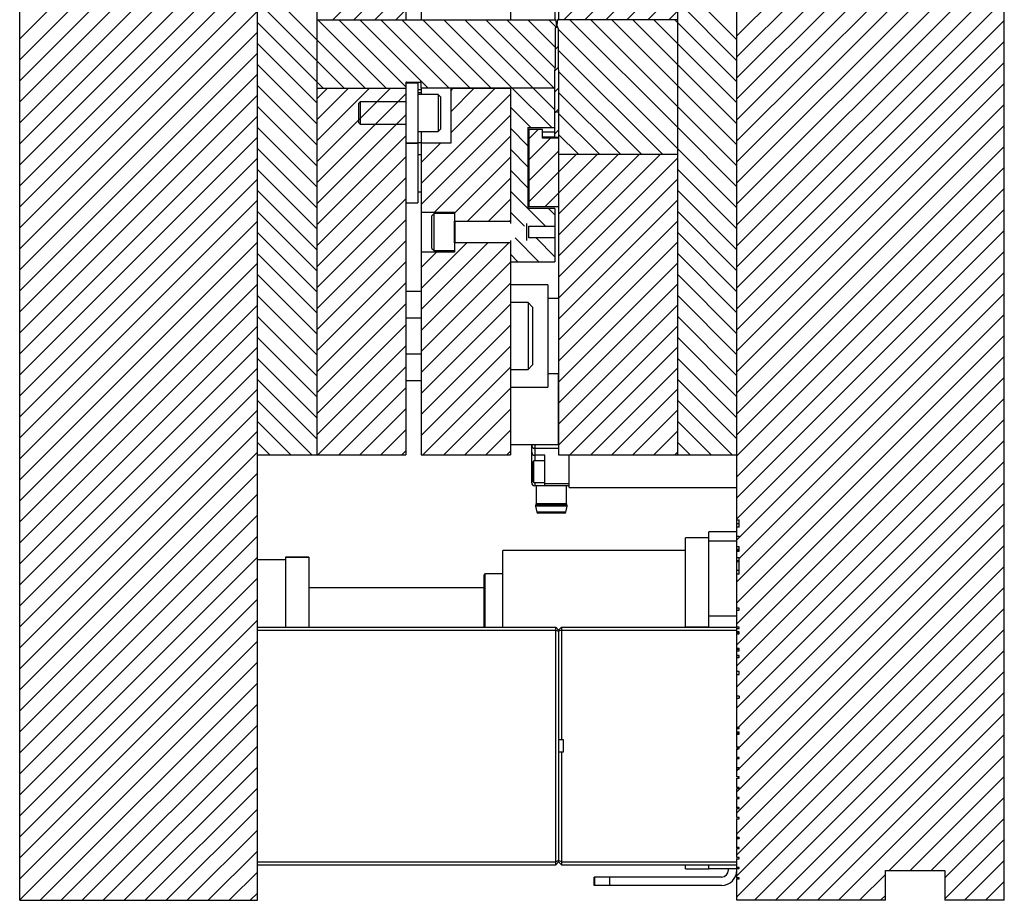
# Model space of a CAD drawing. Header units: inches. Extents: x 1880 to 2363, y -453 to -54.
# Tile 693 of 1056: x 1957.81 to 1966.1, y -127.96 to -120.55. Entities that reach past the tile are written whole.
import ezdxf

# ---------------------------------------------------------------- set-up
doc = ezdxf.new("R2010")
doc.units = ezdxf.units.IN
doc.header["$LTSCALE"] = 0.5
doc.header["$MEASUREMENT"] = 0
doc.layers.add('SID-M-F', color=202, linetype='Continuous')
doc.layers.add('SID-M-S', color=105, linetype='Continuous')

msp = doc.modelspace()

# ---------------------------------------------------------------- hatches: boundary and pattern name
at = {"layer": 'SID-M-F'}
h = msp.add_hatch(dxfattribs=at)
h.set_pattern_fill('ANSI31', color=256, style=0)
h.set_pattern_definition([(45, (1946.33168, -170.196), (-0.08838835, 0.08838835), [])])
h.paths.add_polyline_path([(1962.33402, -120.58832), (1962.33224, -120.58832), (1962.33047, -120.59317), (1962.33579, -120.59317)], flags=0)

# ---------------------------------------------------------------- linework, layer by layer
at = {"layer": 'SID-M-F', "linetype": 'Continuous'}
for p, q in [((1963.84888, -120.68223), (1966.09888, -118.43223)), ((1963.84888, -120.859), (1966.09888, -118.609)), ((1957.81388, -120.70682), (1959.81388, -118.70682)), ((1963.84888, -121.03578), (1966.09888, -118.78578)), ((1957.81388, -120.8836), (1959.81388, -118.8836)), ((1963.84888, -121.21256), (1966.09888, -118.96256)), ((1957.81388, -121.06037), (1959.81388, -119.06037)), ((1963.84888, -121.38933), (1966.09888, -119.13933)), ((1957.81388, -121.23715), (1959.81388, -119.23715)), ((1963.84888, -121.56611), (1966.09888, -119.31611)), ((1957.81388, -121.41393), (1959.81388, -119.41393)), ((1963.84888, -121.74289), (1966.09888, -119.49289)), ((1957.81388, -121.5907), (1959.81388, -119.5907)), ((1962.3933, -120.54682), (1963.34888, -119.59124)), ((1963.84888, -121.91967), (1966.09888, -119.66967)), ((1957.81388, -121.76748), (1959.81388, -119.76748)), ((1962.57008, -120.54682), (1963.34888, -119.76801)), ((1963.84888, -122.09644), (1966.09888, -119.84644)), ((1957.81388, -121.94426), (1959.81388, -119.94426)), ((1960.44876, -120.54682), (1961.06388, -119.93169)), ((1962.74685, -120.54682), (1963.34888, -119.94479)), ((1963.84888, -122.27322), (1966.09888, -120.02322)), ((1957.81388, -122.12103), (1959.81388, -120.12103)), ((1960.62553, -120.54682), (1961.06388, -120.10847)), ((1962.92363, -120.54682), (1963.34888, -120.12157)), ((1963.84888, -120.71483), (1963.34888, -120.21483)), ((1963.84888, -122.45), (1966.09888, -120.2)), ((1957.81388, -122.29781), (1959.81388, -120.29781)), ((1960.72033, -121.12182), (1959.81388, -120.21537)), ((1960.80231, -120.54682), (1961.06388, -120.28525)), ((1963.10041, -120.54682), (1963.34888, -120.29834)), ((1963.84888, -122.62677), (1966.09888, -120.37677)), ((1960.54355, -121.12182), (1959.81388, -120.39214)), ((1960.97909, -120.54682), (1961.06388, -120.46202)), ((1963.84888, -120.89161), (1963.34888, -120.39161)), ((1957.81388, -122.47459), (1959.81388, -120.47459)), ((1963.27718, -120.54682), (1963.34888, -120.47512)), ((1960.36677, -121.12182), (1959.81388, -120.56892)), ((1960.8971, -121.12182), (1960.3221, -120.54682)), ((1961.06438, -121.11231), (1960.49888, -120.54682)), ((1961.25066, -121.12182), (1960.67566, -120.54682)), ((1961.42743, -121.12182), (1960.85243, -120.54682)), ((1961.60421, -121.12182), (1961.02921, -120.54682)), ((1961.78099, -121.12182), (1961.20599, -120.54682)), ((1961.95776, -121.12182), (1961.38276, -120.54682)), ((1962.13454, -121.12182), (1961.55954, -120.54682)), ((1962.30946, -121.11996), (1961.73632, -120.54682)), ((1962.32011, -120.95383), (1961.91309, -120.54682)), ((1962.32063, -120.77758), (1962.08987, -120.54682)), ((1962.32581, -120.60598), (1962.26665, -120.54682)), ((1962.32105, -120.61907), (1962.33876, -120.60135)), ((1963.84888, -122.12905), (1962.34563, -120.6258)), ((1963.34888, -121.45227), (1962.44342, -120.54682)), ((1963.84888, -121.77549), (1962.6202, -120.54682)), ((1963.84888, -121.59872), (1962.79698, -120.54682)), ((1963.84888, -121.42194), (1962.97375, -120.54682)), ((1963.84888, -121.24516), (1963.15053, -120.54682)), ((1963.84888, -121.06839), (1963.32731, -120.54682)), ((1963.84888, -122.80355), (1966.09888, -120.55355)), ((1957.81388, -122.65136), (1959.81388, -120.65136)), ((1960.31388, -121.2457), (1959.81388, -120.7457)), ((1962.32063, -120.79626), (1962.34563, -120.77126)), ((1963.84888, -122.98033), (1966.09888, -120.73033)), ((1957.81388, -122.82814), (1959.81388, -120.82814)), ((1963.22237, -121.67932), (1962.34563, -120.80258)), ((1960.31388, -121.42247), (1959.81388, -120.92247)), ((1962.31833, -120.97534), (1962.34567, -120.948)), ((1963.84888, -123.1571), (1966.09888, -120.9071)), ((1957.81388, -123.00492), (1959.81388, -121.00492)), ((1963.04559, -121.67932), (1962.34849, -120.98222)), ((1960.31388, -121.59925), (1959.81388, -121.09925)), ((1960.31388, -121.21202), (1960.40409, -121.12182)), ((1960.31388, -121.3888), (1960.58086, -121.12182)), ((1960.31388, -121.56558), (1960.75764, -121.12182)), ((1960.31388, -121.74235), (1960.93442, -121.12182)), ((1962.29036, -121.45442), (1961.95876, -121.12282)), ((1962.31738, -121.30466), (1962.13554, -121.12282)), ((1962.31738, -121.12788), (1962.31232, -121.12282)), ((1962.31738, -121.15306), (1962.34888, -121.12157)), ((1963.84888, -123.33388), (1966.09888, -121.08388)), ((1957.81388, -123.18169), (1959.81388, -121.18169)), ((1960.31388, -121.91913), (1961.06388, -121.16913)), ((1961.19238, -121.92451), (1961.94238, -121.17451)), ((1961.44238, -121.14418), (1961.45975, -121.12682)), ((1961.44238, -121.32096), (1961.63652, -121.12682)), ((1961.44238, -121.49773), (1961.8133, -121.12682)), ((1962.86882, -121.67932), (1962.34888, -121.15938)), ((1960.31388, -121.77603), (1959.81388, -121.27603)), ((1962.11359, -121.45442), (1961.94238, -121.28321)), ((1963.84888, -123.51066), (1966.09888, -121.26066)), ((1957.81388, -123.35847), (1959.81388, -121.35847)), ((1960.31388, -122.09591), (1961.06388, -121.34591)), ((1961.19238, -122.10129), (1961.94238, -121.35129)), ((1962.31738, -121.32984), (1962.34888, -121.29834)), ((1962.69204, -121.67932), (1962.34888, -121.33615)), ((1960.31388, -121.9528), (1959.81388, -121.4528)), ((1963.84888, -121.95227), (1963.34888, -121.45227)), ((1963.84888, -123.68743), (1966.09888, -121.43743)), ((1957.81388, -123.53525), (1959.81388, -121.53525)), ((1960.31388, -122.27268), (1961.06388, -121.52268)), ((1961.3044, -122.16605), (1961.94238, -121.52806)), ((1962.08988, -121.60749), (1961.94238, -121.45999)), ((1962.09888, -121.54834), (1962.17781, -121.46942)), ((1962.31738, -121.50662), (1962.34888, -121.47512)), ((1962.51526, -121.67932), (1962.34888, -121.51293)), ((1961.19238, -121.74773), (1961.35361, -121.5865)), ((1962.09888, -121.72512), (1962.27968, -121.54432)), ((1963.84888, -123.86421), (1966.09888, -121.61421)), ((1960.31388, -122.12958), (1959.81388, -121.62958)), ((1960.31388, -122.44946), (1961.06388, -121.69946)), ((1961.47238, -122.17484), (1961.94238, -121.70484)), ((1962.08988, -121.78426), (1961.94238, -121.63676)), ((1962.09888, -121.9019), (1962.34888, -121.6519)), ((1962.09888, -122.07867), (1962.49824, -121.67932)), ((1962.23491, -122.11942), (1962.67501, -121.67932)), ((1962.34888, -122.18223), (1962.85179, -121.67932)), ((1962.34888, -122.359), (1963.02857, -121.67932)), ((1962.34888, -122.53578), (1963.20534, -121.67932)), ((1957.81388, -123.71202), (1959.81388, -121.71202)), ((1962.34888, -122.71256), (1963.34888, -121.71256)), ((1960.31388, -122.30636), (1959.81388, -121.80636)), ((1962.08988, -121.96104), (1961.94238, -121.81354)), ((1963.84888, -122.30582), (1963.34888, -121.80582)), ((1963.84888, -124.04099), (1966.09888, -121.79099)), ((1957.81388, -123.8888), (1959.81388, -121.8888)), ((1960.31388, -122.62624), (1961.06388, -121.87624)), ((1961.58081, -122.24319), (1961.94238, -121.88162)), ((1962.34888, -122.88933), (1963.34888, -121.88933)), ((1960.31388, -122.48313), (1959.81388, -121.98313)), ((1962.23725, -122.28518), (1961.94238, -121.99032)), ((1963.84888, -122.4826), (1963.34888, -121.9826)), ((1963.84888, -124.21776), (1966.09888, -121.96776)), ((1957.81388, -124.06558), (1959.81388, -122.06558)), ((1960.31388, -122.80301), (1961.06388, -122.05301)), ((1961.75759, -122.24319), (1961.94238, -122.05839)), ((1962.34888, -123.06611), (1963.34888, -122.06611)), ((1960.31388, -122.65991), (1959.81388, -122.15991)), ((1962.06047, -122.28518), (1961.94238, -122.16709)), ((1962.31738, -122.18854), (1962.26326, -122.13442)), ((1963.84888, -122.65938), (1963.34888, -122.15938)), ((1963.84888, -124.39454), (1966.09888, -122.14454)), ((1957.81388, -124.24235), (1959.81388, -122.24235)), ((1960.31388, -122.97979), (1961.06388, -122.22979)), ((1961.93436, -122.24319), (1961.94238, -122.23517)), ((1962.34888, -123.24289), (1963.34888, -122.24289)), ((1960.31388, -122.83669), (1959.81388, -122.33669)), ((1963.84888, -122.83615), (1963.34888, -122.33615)), ((1963.84888, -124.57132), (1966.09888, -122.32132)), ((1957.81388, -124.41913), (1959.81388, -122.41913)), ((1960.31388, -123.15657), (1961.06388, -122.40657)), ((1961.19238, -122.80839), (1961.57533, -122.42544)), ((1961.19238, -122.98517), (1961.75211, -122.42544)), ((1961.19238, -123.16195), (1961.92889, -122.42544)), ((1962.18283, -122.58432), (1961.98196, -122.38345)), ((1962.31738, -122.54209), (1962.15874, -122.38345)), ((1962.34888, -123.41967), (1963.34888, -122.41967)), ((1960.31388, -123.01346), (1959.81388, -122.51346)), ((1961.19238, -122.63162), (1961.32142, -122.50258)), ((1962.00605, -122.58432), (1961.94238, -122.52065)), ((1963.84888, -123.01293), (1963.34888, -122.51293)), ((1963.84888, -124.74809), (1966.09888, -122.49809)), ((1957.81388, -124.59591), (1959.81388, -122.59591)), ((1960.31388, -123.33334), (1961.06388, -122.58334)), ((1961.19238, -123.33872), (1961.94238, -122.58872)), ((1962.34888, -123.59644), (1963.34888, -122.59644)), ((1960.31388, -123.19024), (1959.81388, -122.69024)), ((1963.84888, -123.18971), (1963.34888, -122.68971)), ((1963.84888, -124.92487), (1966.09888, -122.67487)), ((1957.81388, -124.77268), (1959.81388, -122.77268)), ((1960.31388, -123.51012), (1961.06388, -122.76012)), ((1961.19238, -123.5155), (1961.94238, -122.7655)), ((1962.34888, -123.77322), (1963.34888, -122.77322)), ((1963.84888, -123.36648), (1963.34888, -122.86648)), ((1963.86888, -125.08165), (1966.09888, -122.85165)), ((1960.31388, -123.36702), (1959.81388, -122.86702)), ((1960.31388, -123.6869), (1961.06388, -122.9369)), ((1961.19238, -123.69228), (1961.94238, -122.94228)), ((1957.81388, -124.94946), (1959.81388, -122.94946)), ((1962.34888, -123.95), (1963.34888, -122.95)), ((1963.84888, -125.27842), (1966.09888, -123.02842)), ((1960.31388, -123.54379), (1959.81388, -123.04379)), ((1960.31388, -123.86367), (1961.06388, -123.11367)), ((1963.84888, -123.54326), (1963.34888, -123.04326)), ((1957.81388, -125.12624), (1959.81388, -123.12624)), ((1961.19238, -123.86905), (1961.94238, -123.11905)), ((1962.34888, -124.12677), (1963.34888, -123.12677)), ((1960.31388, -123.72057), (1959.81388, -123.22057)), ((1963.84888, -123.72004), (1963.34888, -123.22004)), ((1963.84888, -125.4552), (1966.09888, -123.2052)), ((1957.81388, -125.30301), (1959.81388, -123.30301)), ((1960.31388, -124.04045), (1961.06388, -123.29045)), ((1961.19238, -124.04583), (1961.94238, -123.29583)), ((1962.44311, -124.20932), (1963.34888, -123.30355)), ((1960.31388, -123.89735), (1959.81388, -123.39735)), ((1963.84888, -123.89681), (1963.34888, -123.39681)), ((1963.84888, -125.63198), (1966.09888, -123.38198)), ((1957.81388, -125.47979), (1959.81388, -123.47979)), ((1960.32179, -124.20932), (1961.06388, -123.46723)), ((1961.20567, -124.20932), (1961.94238, -123.47261)), ((1962.61989, -124.20932), (1963.34888, -123.48033)), ((1960.31388, -124.07412), (1959.81388, -123.57412)), ((1963.84888, -124.07359), (1963.34888, -123.57359)), ((1963.84888, -125.80875), (1966.09888, -123.55875)), ((1957.81388, -125.65657), (1959.81388, -123.65657)), ((1960.49857, -124.20932), (1961.06388, -123.644)), ((1961.38245, -124.20932), (1961.94238, -123.64938)), ((1962.79666, -124.20932), (1963.34888, -123.6571)), ((1960.27229, -124.20932), (1959.81388, -123.7509)), ((1963.80783, -124.20932), (1963.34888, -123.75037)), ((1963.84888, -125.98553), (1966.09888, -123.73553)), ((1957.81388, -125.83334), (1959.81388, -123.83334)), ((1960.67534, -124.20932), (1961.06388, -123.82078)), ((1961.55923, -124.20932), (1961.94238, -123.82616)), ((1962.97344, -124.20932), (1963.34888, -123.83388)), ((1960.09552, -124.20932), (1959.81388, -123.92768)), ((1963.63105, -124.20932), (1963.34888, -123.92714)), ((1963.84888, -126.16231), (1966.09888, -123.91231)), ((1957.81388, -126.01012), (1959.81388, -124.01012)), ((1960.85212, -124.20932), (1961.06388, -123.99756)), ((1961.736, -124.20932), (1961.94238, -124.00294)), ((1963.15022, -124.20932), (1963.34888, -124.01066)), ((1959.91874, -124.20932), (1959.81388, -124.10445)), ((1963.45427, -124.20932), (1963.34888, -124.10392)), ((1963.84888, -126.33908), (1966.09888, -124.08908)), ((1957.81388, -126.1869), (1959.81388, -124.1869)), ((1961.0289, -124.20932), (1961.06388, -124.17433)), ((1961.91278, -124.20932), (1961.94238, -124.17971)), ((1963.32699, -124.20932), (1963.34888, -124.18743)), ((1963.86001, -126.50473), (1966.09888, -124.26586)), ((1957.81388, -126.36367), (1959.81388, -124.36367)), ((1963.86888, -126.67264), (1966.09888, -124.44264)), ((1957.81388, -126.54045), (1959.81388, -124.54045)), ((1963.86888, -126.84941), (1966.09888, -124.61941)), ((1957.81388, -126.71723), (1959.81388, -124.71723)), ((1963.84888, -127.04619), (1966.09888, -124.79619)), ((1957.81388, -126.894), (1959.81388, -124.894)), ((1963.84888, -127.22297), (1966.09888, -124.97297)), ((1957.81388, -127.07078), (1959.81388, -125.07078)), ((1963.84888, -127.39974), (1966.09888, -125.14974)), ((1957.81388, -127.24756), (1959.81388, -125.24756)), ((1963.84888, -127.57652), (1966.09888, -125.32652)), ((1957.81388, -127.42433), (1959.81388, -125.42433)), ((1963.84888, -127.7533), (1966.09888, -125.5033)), ((1957.81388, -127.60111), (1959.81388, -125.60111)), ((1963.84888, -127.93007), (1966.09888, -125.68007)), ((1957.81388, -127.77789), (1959.81388, -125.77789)), ((1963.99641, -127.95932), (1966.09888, -125.85685)), ((1957.81388, -127.95467), (1959.81388, -125.95467)), ((1964.17319, -127.95932), (1966.09888, -126.03363)), ((1957.986, -127.95932), (1959.81388, -126.13144)), ((1964.34997, -127.95932), (1966.09888, -126.2104)), ((1958.16278, -127.95932), (1959.81388, -126.30822)), ((1964.52674, -127.95932), (1966.09888, -126.38718)), ((1958.33956, -127.95932), (1959.81388, -126.485)), ((1964.70352, -127.95932), (1966.09888, -126.56396)), ((1958.51633, -127.95932), (1959.81388, -126.66177)), ((1963.84888, -126.69264), (1963.86111, -126.6804)), ((1965.1303, -127.70932), (1966.09888, -126.74073)), ((1958.69311, -127.95932), (1959.81388, -126.83855)), ((1963.84888, -126.86941), (1963.86352, -126.85477)), ((1965.30707, -127.70932), (1966.09888, -126.91751)), ((1958.86989, -127.95932), (1959.81388, -127.01533)), ((1965.48385, -127.70932), (1966.09888, -127.09429)), ((1959.04666, -127.95932), (1959.81388, -127.1921)), ((1965.59888, -127.77106), (1966.09888, -127.27106)), ((1959.22344, -127.95932), (1959.81388, -127.36888)), ((1965.59888, -127.94784), (1966.09888, -127.44784)), ((1959.40022, -127.95932), (1959.81388, -127.54566)), ((1965.76418, -127.95932), (1966.09888, -127.62462)), ((1959.57699, -127.95932), (1959.81388, -127.72243)), ((1964.8803, -127.95932), (1965.09888, -127.74073)), ((1965.94096, -127.95932), (1966.09888, -127.80139)), ((1959.75377, -127.95932), (1959.81388, -127.89921)), ((1965.05707, -127.95932), (1965.09888, -127.91751))]:
    msp.add_line(p, q, dxfattribs=at)
at = {"layer": 'SID-M-S'}
for p, q in [((1957.81388, -127.95932), (1957.81388, -113.95932)), ((1959.81388, -127.95932), (1959.81388, -113.95932)), ((1963.84888, -125.07772), (1963.84888, -113.95932)), ((1966.09888, -127.95932), (1966.09888, -113.95932)), ((1961.06388, -117.70932), (1961.06388, -120.54682)), ((1961.19238, -117.70932), (1961.19238, -120.54682)), ((1962.34888, -117.70932), (1962.34888, -120.54682)), ((1963.34888, -117.70932), (1963.34888, -124.20932)), ((1960.31388, -119.33432), (1960.31388, -124.20932)), ((1961.94238, -119.65586), (1961.94238, -120.54682)), ((1962.31738, -120.38432), (1962.31738, -120.54682)), ((1960.31388, -120.54682), (1962.32785, -120.54682)), ((1962.33224, -120.58832), (1962.32063, -120.62022)), ((1962.32063, -120.62022), (1962.32063, -120.9475)), ((1962.33153, -120.58889), (1962.32785, -120.54682)), ((1962.32938, -120.56432), (1962.33688, -120.56432)), ((1962.33579, -120.59317), (1962.33047, -120.59317)), ((1962.33224, -120.58832), (1962.33402, -120.58832)), ((1962.34563, -120.62022), (1962.33402, -120.58832)), ((1962.33841, -120.54682), (1962.33473, -120.58889)), ((1963.34888, -120.54682), (1962.33841, -120.54682)), ((1962.34563, -120.62022), (1962.34563, -120.9475)), ((1962.31738, -120.98687), (1962.32063, -120.9475)), ((1962.34563, -120.9475), (1962.34888, -120.98687)), ((1962.31738, -121.54432), (1962.31738, -120.98687)), ((1962.34888, -120.98687), (1962.34888, -124.20932)), ((1960.31388, -121.12182), (1961.06388, -121.12182)), ((1961.16388, -121.08182), (1961.06388, -121.08182)), ((1961.06388, -121.08182), (1961.06388, -124.20932)), ((1961.06438, -121.08182), (1961.06438, -121.07682)), ((1961.06938, -121.07182), (1961.18438, -121.07182)), ((1961.16388, -121.07182), (1961.16388, -121.58182)), ((1961.18938, -121.07682), (1961.18938, -121.12182)), ((1962.30238, -121.12182), (1961.18938, -121.12182)), ((1961.19238, -121.12182), (1961.19238, -121.17582)), ((1961.44238, -121.12182), (1961.44238, -121.5865)), ((1961.94238, -121.12182), (1961.94238, -122.26277)), ((1962.31738, -121.12282), (1961.94238, -121.12282)), ((1961.19238, -121.13682), (1961.16388, -121.13682)), ((1961.19238, -121.16332), (1961.16388, -121.16332)), ((1961.33488, -121.17582), (1961.16388, -121.17582)), ((1961.35388, -121.19482), (1961.33488, -121.17582)), ((1961.33488, -121.17582), (1961.33488, -121.48782)), ((1961.35388, -121.19482), (1961.35388, -121.46882)), ((1961.94238, -121.12682), (1961.44238, -121.12682)), ((1960.67938, -121.23682), (1960.66388, -121.25232)), ((1960.66388, -121.25232), (1960.66388, -121.41132)), ((1961.06388, -121.23682), (1960.67938, -121.23682)), ((1960.67938, -121.23682), (1960.67938, -121.42682)), ((1962.34888, -121.32546), (1962.31738, -121.32546)), ((1960.66388, -121.41132), (1960.67938, -121.42682)), ((1960.67938, -121.42682), (1961.06388, -121.42682)), ((1962.08988, -121.45442), (1962.31738, -121.45442)), ((1962.08988, -121.45442), (1962.08988, -122.13442)), ((1961.16388, -121.48782), (1961.33488, -121.48782)), ((1961.19238, -121.48782), (1961.19238, -124.20932)), ((1961.33488, -121.48782), (1961.35388, -121.46882)), ((1962.08988, -121.49003), (1962.09888, -121.49003)), ((1962.08988, -121.53332), (1962.09888, -121.53332)), ((1962.09888, -121.46942), (1962.09888, -122.11942)), ((1962.21388, -121.46942), (1962.09888, -121.46942)), ((1962.21388, -121.54432), (1962.21388, -121.46942)), ((1962.21388, -121.49003), (1962.31738, -121.49003)), ((1962.21388, -121.53332), (1962.31738, -121.53332)), ((1962.31738, -121.53432), (1962.34888, -121.53432)), ((1961.06388, -121.58182), (1961.16388, -121.58182)), ((1961.06438, -121.58182), (1961.06438, -121.62281)), ((1961.16388, -121.58932), (1961.06438, -121.58932)), ((1961.16388, -121.57932), (1961.19238, -121.57932)), ((1961.16388, -121.58932), (1961.16388, -122.08932)), ((1961.44238, -121.5865), (1961.19238, -121.5865)), ((1962.08988, -121.5576), (1962.09888, -121.5576)), ((1962.08988, -121.56272), (1962.09888, -121.56272)), ((1962.34888, -121.54432), (1962.21388, -121.54432)), ((1961.19238, -121.68332), (1961.16388, -121.68332)), ((1962.34888, -121.67932), (1963.34888, -121.67932)), ((1962.09888, -121.70942), (1962.08988, -121.70942)), ((1961.16388, -121.99532), (1961.19238, -121.99532)), ((1962.08988, -121.97942), (1962.09888, -121.97942)), ((1961.06388, -122.08932), (1961.16388, -122.08932)), ((1962.09888, -122.11942), (1962.34888, -122.11942)), ((1961.19238, -122.16605), (1961.47238, -122.16605)), ((1961.30138, -122.17832), (1961.28238, -122.19732)), ((1961.28238, -122.47132), (1961.28238, -122.19732)), ((1961.47238, -122.17832), (1961.30138, -122.17832)), ((1961.30138, -122.49032), (1961.30138, -122.17832)), ((1961.47238, -122.16605), (1961.47238, -122.50258)), ((1962.31738, -122.13442), (1962.08988, -122.13442)), ((1962.31738, -122.13442), (1962.31738, -122.58432)), ((1961.47238, -122.24319), (1961.94238, -122.24319)), ((1961.47278, -122.42544), (1961.47278, -122.24319)), ((1961.47701, -122.24319), (1961.4743, -122.25062)), ((1961.4743, -122.41801), (1961.4743, -122.25062)), ((1961.47842, -122.42544), (1961.47842, -122.24319)), ((1962.08188, -122.40586), (1962.08188, -122.26277)), ((1962.09738, -122.28518), (1962.31738, -122.28518)), ((1962.09738, -122.38345), (1962.09738, -122.28518)), ((1961.94238, -122.42544), (1961.47238, -122.42544)), ((1961.4743, -122.41801), (1961.47701, -122.42544)), ((1961.94238, -122.40586), (1961.94238, -124.20932)), ((1962.31738, -122.38345), (1962.09738, -122.38345)), ((1961.47238, -122.50258), (1961.19238, -122.50258)), ((1961.28238, -122.47132), (1961.30138, -122.49032)), ((1961.30138, -122.49032), (1961.47238, -122.49032)), ((1961.94238, -122.58432), (1962.31738, -122.58432)), ((1962.25734, -122.77821), (1961.94238, -122.77821)), ((1962.25734, -122.77821), (1962.25734, -123.64042)), ((1961.19238, -122.83432), (1961.06388, -122.83432)), ((1962.09188, -122.92807), (1961.94238, -122.92807)), ((1962.12938, -122.96557), (1962.09188, -122.92807)), ((1962.09188, -122.92807), (1962.09188, -123.49057)), ((1962.34888, -122.89436), (1962.25734, -122.89436)), ((1962.12938, -122.96557), (1962.12938, -123.45307)), ((1961.19238, -123.05945), (1961.06388, -123.05945)), ((1961.06388, -123.35919), (1961.19238, -123.35919)), ((1961.94238, -123.49057), (1962.09188, -123.49057)), ((1962.09188, -123.49057), (1962.12938, -123.45307)), ((1962.25734, -123.52428), (1962.34888, -123.52428)), ((1962.34588, -123.52428), (1962.34588, -124.12182)), ((1961.06388, -123.58432), (1961.19238, -123.58432)), ((1961.94238, -123.64042), (1962.25734, -123.64042)), ((1962.34888, -123.64682), (1962.34588, -123.64382)), ((1962.34588, -123.97481), (1962.34888, -123.97182)), ((1962.34588, -124.0164), (1962.34888, -124.0164)), ((1961.94238, -124.12182), (1962.34588, -124.12182)), ((1962.12228, -124.44416), (1962.12228, -124.12182)), ((1962.14728, -124.12182), (1962.14728, -124.25955)), ((1962.14728, -124.1542), (1962.34888, -124.1542)), ((1959.81388, -124.20932), (1961.06388, -124.20932)), ((1961.19238, -124.20932), (1961.94238, -124.20932)), ((1962.13963, -124.25955), (1962.12843, -124.27075)), ((1962.12843, -124.43135), (1962.12843, -124.27075)), ((1962.23228, -124.25955), (1962.13963, -124.25955)), ((1962.13963, -124.44255), (1962.13963, -124.25955)), ((1962.23228, -124.21325), (1962.14728, -124.21325)), ((1962.23228, -124.46916), (1962.23228, -124.21325)), ((1962.34888, -124.20932), (1963.84888, -124.20932)), ((1962.43728, -124.48432), (1962.43728, -124.20932)), ((1962.12228, -124.35105), (1962.12843, -124.35105)), ((1962.12843, -124.43135), (1962.13963, -124.44255)), ((1962.13963, -124.44255), (1962.23228, -124.44255)), ((1962.14728, -124.44255), (1962.14728, -124.46916)), ((1962.43728, -124.46916), (1962.14728, -124.46916)), ((1962.15933, -124.46916), (1962.15933, -124.62314)), ((1962.23228, -124.44947), (1962.43728, -124.44947)), ((1962.41523, -124.62314), (1962.41523, -124.46916)), ((1962.43728, -124.48432), (1963.84888, -124.48432)), ((1962.15382, -124.6401), (1962.16463, -124.69146)), ((1962.42073, -124.6401), (1962.15382, -124.6401)), ((1962.15712, -124.62935), (1962.1557, -124.63109)), ((1962.41886, -124.63109), (1962.1557, -124.63109)), ((1962.41744, -124.62935), (1962.15712, -124.62935)), ((1962.41523, -124.62314), (1962.15933, -124.62314)), ((1962.40992, -124.69146), (1962.42073, -124.6401)), ((1962.41886, -124.63109), (1962.41744, -124.62935)), ((1962.40992, -124.69146), (1962.16463, -124.69146)), ((1962.40014, -124.6994), (1962.17442, -124.6994)), ((1963.84888, -124.75783), (1963.86888, -124.75783)), ((1963.86888, -124.81774), (1963.86888, -124.75783)), ((1963.86888, -124.78922), (1963.84888, -124.78922)), ((1963.86888, -124.81774), (1963.84888, -124.81774)), ((1963.61266, -124.90808), (1963.41581, -124.90808)), ((1963.41581, -125.65611), (1963.41581, -124.90808)), ((1963.84888, -124.85695), (1963.61266, -124.85695)), ((1963.61266, -125.65611), (1963.61266, -124.85695)), ((1963.84888, -124.93569), (1963.61266, -124.93569)), ((1963.84888, -124.89353), (1963.86888, -124.89353)), ((1963.86888, -124.89747), (1963.84888, -124.89747)), ((1963.86888, -124.89747), (1963.86888, -124.89353)), ((1963.41581, -125.01443), (1961.88037, -125.01443)), ((1961.88037, -125.65932), (1961.88037, -125.01443)), ((1963.84888, -124.98089), (1963.86888, -124.98089)), ((1963.86888, -125.00551), (1963.84888, -125.00551)), ((1963.86888, -125.01048), (1963.84888, -125.01048)), ((1963.86888, -125.02103), (1963.86888, -124.98089)), ((1960.0501, -125.09317), (1959.81388, -125.09317)), ((1960.24695, -125.06979), (1960.0501, -125.06979)), ((1960.0501, -125.06979), (1960.0501, -125.65932)), ((1960.24695, -125.07224), (1960.0501, -125.07224)), ((1960.24695, -125.06979), (1960.24695, -125.65932)), ((1963.84888, -125.02103), (1963.86888, -125.02103)), ((1963.86888, -125.07772), (1963.84888, -125.07772)), ((1963.84888, -125.11138), (1963.84888, -125.07772)), ((1963.86888, -125.10083), (1963.84888, -125.10083)), ((1963.86888, -125.21346), (1963.86888, -125.07772)), ((1963.86888, -125.11138), (1963.84888, -125.11138)), ((1963.84888, -125.6702), (1963.84888, -125.11138)), ((1963.86888, -125.18207), (1963.84888, -125.18207)), ((1961.72289, -125.65932), (1961.72289, -125.21916)), ((1961.88037, -125.21128), (1961.73077, -125.21128)), ((1961.73077, -125.65932), (1961.73077, -125.21128)), ((1963.86888, -125.21346), (1963.84888, -125.21346)), ((1961.72289, -125.32939), (1960.24695, -125.32939)), ((1963.86888, -125.50092), (1963.84888, -125.50092)), ((1963.84888, -125.51759), (1963.86888, -125.51759)), ((1963.86888, -125.51759), (1963.86888, -125.50092)), ((1963.61266, -125.56561), (1963.84888, -125.56561)), ((1959.81388, -125.65932), (1962.32388, -125.65932)), ((1962.32388, -125.65932), (1962.34888, -125.68432)), ((1962.32388, -127.65932), (1962.32388, -125.65932)), ((1962.37388, -125.65932), (1962.34888, -125.68432)), ((1962.37388, -125.65932), (1963.84888, -125.65932)), ((1962.37388, -125.65932), (1962.37388, -126.60932)), ((1963.41581, -125.65611), (1963.61266, -125.65611)), ((1963.86888, -125.66098), (1963.84888, -125.66098)), ((1963.84888, -125.83826), (1963.84888, -125.6702)), ((1963.84888, -125.6702), (1963.86888, -125.6702)), ((1963.86888, -125.6702), (1963.86888, -125.66098)), ((1959.81388, -125.68432), (1962.32388, -125.68432)), ((1962.32388, -125.68432), (1962.34888, -125.69467)), ((1962.37388, -125.68432), (1962.34888, -125.69467)), ((1962.34888, -125.68432), (1962.34888, -127.63432)), ((1962.37388, -125.68432), (1963.84888, -125.68432)), ((1963.86888, -125.70029), (1963.84888, -125.70029)), ((1963.86888, -125.70943), (1963.84888, -125.70943)), ((1963.84888, -125.716), (1963.86888, -125.716)), ((1963.86888, -125.716), (1963.86888, -125.70029)), ((1963.86888, -125.83826), (1963.84888, -125.83826)), ((1963.84888, -125.84765), (1963.84888, -125.84726)), ((1963.86888, -125.84842), (1963.84888, -125.84842)), ((1963.86888, -125.85841), (1963.86888, -125.83826)), ((1963.84888, -125.85841), (1963.86888, -125.85841)), ((1963.84888, -125.90236), (1963.84888, -125.85841)), ((1963.86888, -125.899), (1963.84888, -125.899)), ((1963.86888, -125.90236), (1963.84888, -125.90236)), ((1963.84888, -125.91411), (1963.86888, -125.91411)), ((1963.84888, -126.25722), (1963.84888, -125.91411)), ((1963.86888, -125.91411), (1963.86888, -125.899)), ((1963.86888, -126.03199), (1963.84888, -126.03199)), ((1963.84888, -126.05963), (1963.86888, -126.05963)), ((1963.86888, -126.05963), (1963.86888, -126.03199)), ((1963.86888, -126.24176), (1963.84888, -126.24176)), ((1963.84888, -126.25722), (1963.86888, -126.25722)), ((1963.84888, -126.55318), (1963.84888, -126.25722)), ((1963.86888, -126.24176), (1963.86888, -126.25722)), ((1963.86888, -126.50473), (1963.84888, -126.50473)), ((1963.86888, -126.51395), (1963.86888, -126.50473)), ((1963.84888, -126.51395), (1963.86888, -126.51395)), ((1963.86888, -126.54404), (1963.84888, -126.54404)), ((1963.86888, -126.55318), (1963.84888, -126.55318)), ((1963.84888, -126.67348), (1963.84888, -126.55318)), ((1963.84888, -126.55975), (1963.86888, -126.55975)), ((1963.86888, -126.55975), (1963.86888, -126.54404)), ((1962.38888, -126.60932), (1962.34888, -126.60932)), ((1962.38888, -126.70932), (1962.38888, -126.60932)), ((1963.86888, -126.67119), (1963.84888, -126.67119)), ((1963.86888, -126.6804), (1963.86888, -126.67119)), ((1962.34888, -126.70932), (1962.38888, -126.70932)), ((1962.37388, -126.70932), (1962.37388, -127.65932)), ((1963.86888, -126.68039), (1963.84888, -126.68039)), ((1963.84888, -126.75654), (1963.84888, -126.6804)), ((1963.84888, -126.6804), (1963.86888, -126.6804)), ((1963.86888, -126.75654), (1963.84888, -126.75654)), ((1963.86888, -126.75655), (1963.84888, -126.75655)), ((1963.86888, -126.76578), (1963.86888, -126.75654)), ((1963.84888, -126.85145), (1963.84888, -126.76346)), ((1963.84888, -126.76578), (1963.86888, -126.76578)), ((1963.86888, -126.84436), (1963.84888, -126.84436)), ((1963.84888, -126.91993), (1963.84888, -126.85477)), ((1963.84888, -126.85477), (1963.86888, -126.85477)), ((1963.86888, -126.91993), (1963.84888, -126.91993)), ((1963.86888, -126.85477), (1963.86888, -126.84436)), ((1963.86888, -126.93011), (1963.86888, -126.91993)), ((1963.84888, -126.93011), (1963.86888, -126.93011)), ((1963.84888, -127.01098), (1963.84888, -126.93011)), ((1963.86888, -127.00869), (1963.84888, -127.00869)), ((1963.86888, -127.0179), (1963.86888, -127.00869)), ((1963.86888, -127.01789), (1963.84888, -127.01789)), ((1963.84888, -127.09404), (1963.84888, -127.0179)), ((1963.84888, -127.0179), (1963.86888, -127.0179)), ((1963.86888, -127.09404), (1963.84888, -127.09404)), ((1963.86888, -127.09405), (1963.84888, -127.09405)), ((1963.84888, -127.17973), (1963.84888, -127.10096)), ((1963.84888, -127.10328), (1963.86888, -127.10328)), ((1963.86888, -127.10328), (1963.86888, -127.09404)), ((1963.86888, -127.17744), (1963.84888, -127.17744)), ((1963.86888, -127.18664), (1963.84888, -127.18664)), ((1963.84888, -127.26279), (1963.84888, -127.18665)), ((1963.84888, -127.18665), (1963.86888, -127.18665)), ((1963.86888, -127.18665), (1963.86888, -127.17744)), ((1963.86888, -127.26279), (1963.84888, -127.26279)), ((1963.86888, -127.2628), (1963.84888, -127.2628)), ((1963.84888, -127.43039), (1963.84888, -127.26971)), ((1963.84888, -127.27203), (1963.86888, -127.27203)), ((1963.86888, -127.27203), (1963.86888, -127.26279)), ((1963.86888, -127.43039), (1963.84888, -127.43039)), ((1963.84888, -127.44003), (1963.86888, -127.44003)), ((1963.84888, -127.51723), (1963.84888, -127.44003)), ((1963.86888, -127.43039), (1963.86888, -127.44003)), ((1963.86888, -127.51494), (1963.84888, -127.51494)), ((1963.86888, -127.52414), (1963.84888, -127.52414)), ((1963.84888, -127.60029), (1963.84888, -127.52415)), ((1963.84888, -127.52415), (1963.86888, -127.52415)), ((1963.86888, -127.52415), (1963.86888, -127.51494)), ((1959.81388, -127.63432), (1962.32388, -127.63432)), ((1959.81388, -127.65932), (1962.32388, -127.65932)), ((1962.34888, -127.62396), (1962.32388, -127.63432)), ((1962.34888, -127.63432), (1962.32388, -127.65932)), ((1962.37388, -127.63432), (1962.34888, -127.62396)), ((1962.37388, -127.65932), (1962.34888, -127.63432)), ((1962.37388, -127.63432), (1963.84888, -127.63432)), ((1962.37388, -127.65932), (1963.84888, -127.65932)), ((1963.41581, -127.69315), (1963.41581, -127.65932)), ((1963.61266, -127.69315), (1963.61266, -127.65932)), ((1963.86888, -127.60029), (1963.84888, -127.60029)), ((1963.86888, -127.6003), (1963.84888, -127.6003)), ((1963.84888, -127.68598), (1963.84888, -127.60721)), ((1963.84888, -127.60953), (1963.86888, -127.60953)), ((1963.86888, -127.60953), (1963.86888, -127.60029)), ((1963.41581, -127.69315), (1963.61266, -127.69315)), ((1963.61266, -127.6916), (1963.84888, -127.6916)), ((1963.77788, -127.70332), (1963.77788, -127.6916)), ((1963.86888, -127.68369), (1963.84888, -127.68369)), ((1963.86888, -127.69289), (1963.84888, -127.69289)), ((1963.84888, -127.76904), (1963.84888, -127.6929)), ((1963.84888, -127.6929), (1963.86888, -127.6929)), ((1963.86888, -127.6929), (1963.86888, -127.68369)), ((1965.09888, -127.70932), (1965.59888, -127.70932)), ((1965.09888, -127.95932), (1965.09888, -127.70932)), ((1965.59888, -127.70932), (1965.59888, -127.95932)), ((1962.64888, -127.83432), (1962.64888, -127.76332)), ((1963.71788, -127.76332), (1962.64888, -127.76332)), ((1963.71788, -127.83432), (1962.64888, -127.83432)), ((1962.65388, -127.83432), (1962.65388, -127.76332)), ((1962.77888, -127.83432), (1962.77888, -127.76332)), ((1963.86888, -127.76904), (1963.84888, -127.76904)), ((1963.86888, -127.76905), (1963.84888, -127.76905)), ((1963.84888, -127.95932), (1963.84888, -127.77596)), ((1963.84888, -127.77828), (1963.86888, -127.77828)), ((1963.86888, -127.77828), (1963.86888, -127.76904)), ((1957.81388, -127.95932), (1959.81388, -127.95932)), ((1965.09888, -127.95932), (1963.84888, -127.95932)), ((1966.09888, -127.95932), (1965.59888, -127.95932))]:
    msp.add_line(p, q, dxfattribs=at)
for centre, radius, start, end in [((1962.32655, -120.58933), 0.005, 340, 5), ((1962.33971, -120.58933), 0.005, 175, 200), ((1961.06938, -121.07682), 0.005, 90, 180), ((1961.18438, -121.07682), 0.005, 0, 90), ((1962.30238, -121.10682), 0.015, 270, 0), ((1961.47356, -122.25035), 0.000787, 180, 340), ((1961.47356, -122.41828), 0.000787, 20, 180), ((1962.14728, -124.1292), 0.025, 180, 270), ((1962.14728, -124.18825), 0.025, 180, 270), ((1962.14728, -124.44416), 0.025, 180, 270), ((1962.16345, -124.63741), 0.01, 140.853025, 195.645072), ((1962.14948, -124.62314), 0.00984, 320.853025, 0), ((1962.42507, -124.62314), 0.00984, 180, 219.146975), ((1962.4111, -124.63741), 0.01, 344.354928, 39.146975), ((1962.17442, -124.6894), 0.01, 191.884474, 270), ((1962.40014, -124.6894), 0.01, 270, 348.115526), ((1961.73077, -125.21916), 0.00787, 90, 180), ((1963.71788, -127.70332), 0.131, 270, 0), ((1963.71788, -127.70332), 0.06, 270, 0)]:
    msp.add_arc(centre, radius, start, end, dxfattribs=at)
for points, knots in [([(1963.84888, -125.84842), (1963.84888, -125.84643), (1963.84888, -125.84288), (1963.84888, -125.83967), (1963.84888, -125.83826)], [0, 0, 0, 0, 0.5597574, 1, 1, 1, 1]), ([(1963.84888, -125.85841), (1963.84888, -125.85663), (1963.84888, -125.85345), (1963.84888, -125.84996), (1963.84888, -125.84842)], [0, 0, 0, 0, 0.5597636, 1, 1, 1, 1]), ([(1963.84888, -125.91411), (1963.84888, -125.91207), (1963.84888, -125.90844), (1963.84888, -125.90422), (1963.84888, -125.90236)], [0, 0, 0, 0, 0.5596963, 1, 1, 1, 1]), ([(1963.84888, -127.44003), (1963.84888, -127.43922), (1963.84888, -127.43761), (1963.84888, -127.43488), (1963.84888, -127.43253), (1963.84888, -127.43249)], [0, 0, 0, 0, 0.49608643, 0.99205833, 1, 1, 1, 1])]:
    msp.add_open_spline(points, degree=3, knots=knots, dxfattribs=at)

doc.saveas('drawing.dxf')
